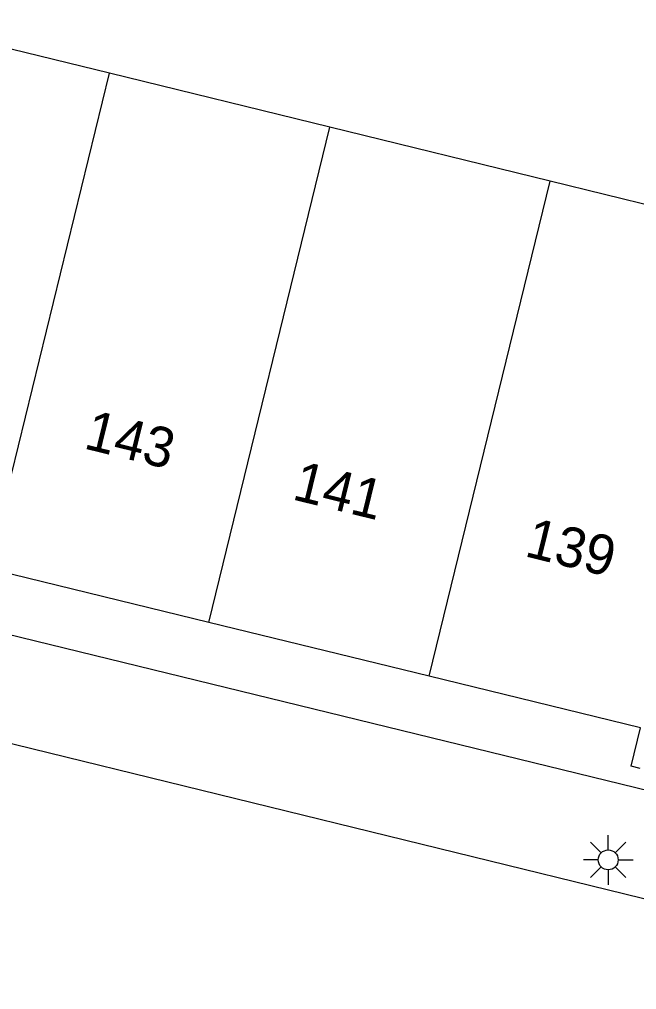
# Model space of a CAD drawing. Extents: x 125000 to 129004, y 397500 to 399008.
# Drawn here: x 126195.83 to 126211.34, y 398171.13 to 398195.52 of the extents above; entities that cross this region are included whole.
import ezdxf

# ---------------------------------------------------------------- set-up
doc = ezdxf.new("R2010")
doc.units = 0
for name, color, linetype in [('gg-anno-huisnummerreeks BGT', 7, 'Continuous'), ('gg-bbg-hoofdgebouw', 7, 'Continuous'), ('gg-bbg-tussenscheiding', 7, 'Continuous'), ('gg-knt-verharding', 7, 'Continuous'), ('gt-symb-lichtmast', 7, 'Continuous')]:
    doc.layers.add(name, color=color, linetype=linetype)

# ---------------------------------------------------------------- blocks, each defined once
blk = doc.blocks.new('gt0-LMAST')
at = {"layer": 'gt-symb-lichtmast'}
for p, q in [((-0.005, 0.246), (-0.005, 0.621)), ((-0.182, 0.173), (-0.447, 0.438)), ((0.172, 0.173), (0.437, 0.438)), ((-0.255, -0.004), (-0.63, -0.004)), ((-0.182, -0.181), (-0.447, -0.446)), ((0.437, -0.446), (0.172, -0.181)), ((0.245, -0.004), (0.62, -0.004)), ((-0.005, -0.254), (-0.005, -0.629))]:
    blk.add_line(p, q, dxfattribs=at)
blk.add_circle((-0.005, -0.004), 0.25, dxfattribs=at)

msp = doc.modelspace()

# ---------------------------------------------------------------- linework, layer by layer
at = {"layer": 'gg-bbg-hoofdgebouw'}
for p, q in [((126198.097, 398194.176), (126192.558, 398195.524)), ((126203.633, 398192.818), (126198.097, 398194.176)), ((126209.169, 398191.459), (126203.633, 398192.818)), ((126214.703, 398190.101), (126209.169, 398191.459)), ((126200.588, 398180.366), (126195.051, 398181.72)), ((126206.125, 398179.012), (126200.588, 398180.366))]:
    msp.add_line(p, q, dxfattribs=at)
msp.add_lwpolyline([(126211.427, 398176.696), (126211.206, 398176.75), (126211.441, 398177.712), (126206.125, 398179.012)], dxfattribs=at)
at = {"layer": 'gg-bbg-tussenscheiding'}
for p, q in [((126195.051, 398181.72), (126198.097, 398194.176)), ((126200.588, 398180.366), (126203.633, 398192.818)), ((126206.125, 398179.012), (126209.169, 398191.459))]:
    msp.add_line(p, q, dxfattribs=at)
at = {"layer": 'gg-knt-verharding'}
msp.add_line((126142.992, 398190.223), (126224.033, 398170.354), dxfattribs=at)
msp.add_lwpolyline([(126166.779, 398187.103), (126218.315, 398174.505), (126221.244, 398187.189)], dxfattribs=at)

# ---------------------------------------------------------------- block references
at = {"layer": 'gt-symb-lichtmast'}
msp.add_blockref('gt0-LMAST', (126210.631, 398174.399), dxfattribs=at)

# ---------------------------------------------------------------- texts
at = {"layer": 'gg-anno-huisnummerreeks BGT'}
for s, p in [('143', (126197.42, 398184.745)), ('141', (126202.656, 398183.464)), ('139', (126208.496, 398182.036))]:
    msp.add_text(s, height=1, rotation=346.2, dxfattribs=at).set_placement(p)

doc.saveas('drawing.dxf')
